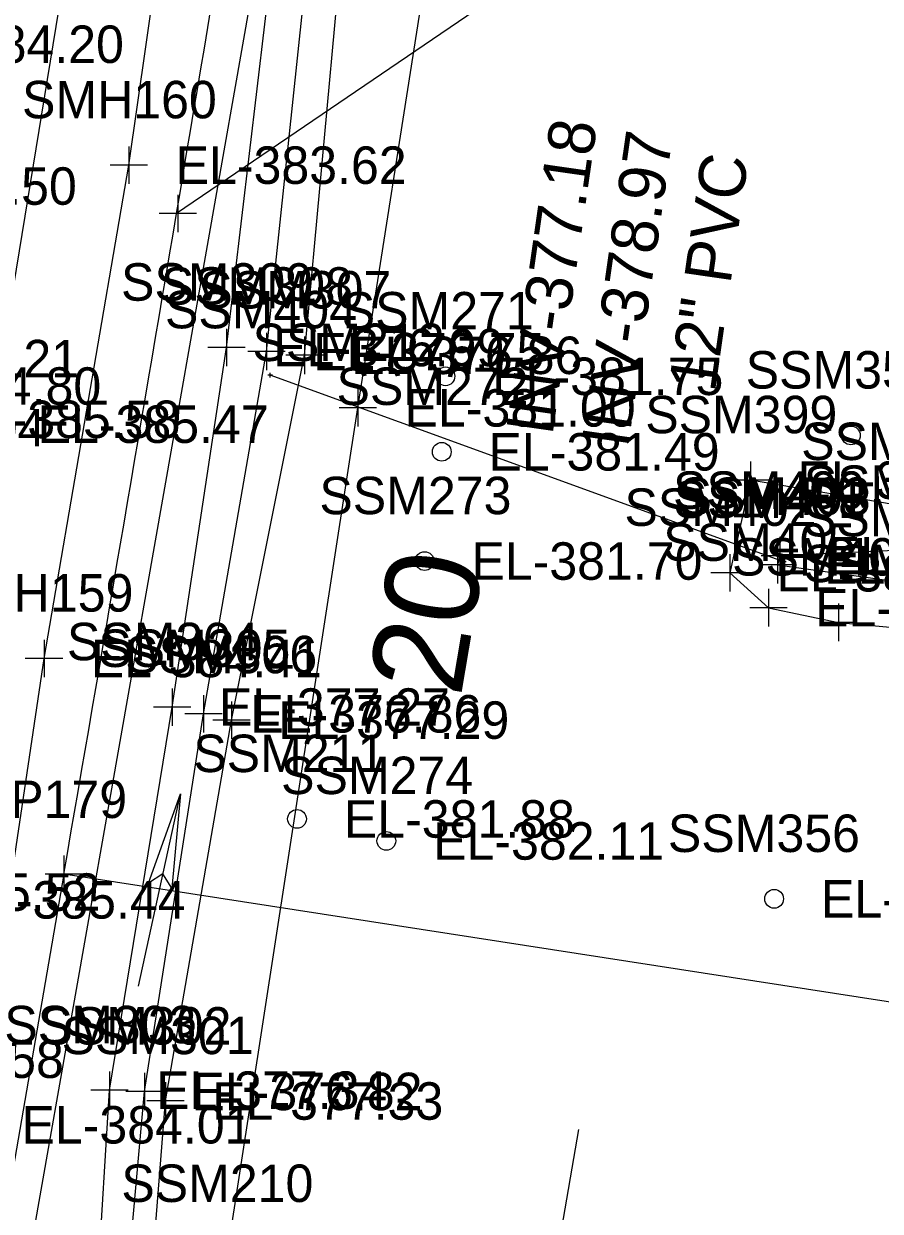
# Model space of a CAD drawing. Extents: x 1189978 to 1314812, y 571533 to 629339.
# Drawn here: x 1217521.9 to 1217613.4, y 621182.5 to 621309.2 of the extents above; entities that cross this region are included whole.
import ezdxf

# ---------------------------------------------------------------- set-up
doc = ezdxf.new("R2010")
doc.units = 0
for name, color, linetype in [('SURVEY - CENTERLINE - Preliminary', 7, 'Continuous'), ('SURVEY - DRAINAGE - Bridge Hydraulic Data with Text', 7, 'Continuous'), ('SURVEY - DRAINAGE - Pipes and Culverts', 7, 'Continuous'), ('SURVEY - DRAINAGE - Pipes and Culverts - Points - Locators', 7, 'Continuous'), ('SURVEY - DRAINAGE - Pipes and Culverts - Points - Numbers', 7, 'Continuous'), ('SURVEY - DRAINAGE - Pipes and Culverts Text', 7, 'Continuous'), ('SURVEY - DTM - Breaklines', 7, 'Continuous'), ('SURVEY - DTM - Breaklines - Points - Elevations', 7, 'Continuous'), ('SURVEY - DTM - Breaklines - Points - Locators', 7, 'Continuous'), ('SURVEY - DTM - Breaklines - Points - Numbers', 7, 'Continuous'), ('SURVEY - DTM - Spot Points - Elevations', 7, 'Continuous'), ('SURVEY - DTM - Spot Points - Locators', 7, 'Continuous'), ('SURVEY - DTM - Spot Points - Point Numbers', 7, 'Continuous'), ('SURVEY - PROPERTY - ROW Lines', 7, 'Continuous'), ('SURVEY - PROPERTY - ROW Lines - Points - Locators', 7, 'Continuous'), ('SURVEY - PROPERTY - ROW Lines - Points - Numbers', 7, 'Continuous'), ('SURVEY - PROPERTY - ROW Lines Text', 7, 'Continuous'), ('SURVEY - PROPERTY - Station and Offset Flags', 7, 'Continuous'), ('SURVEY - TRANSPORTATION - Roads', 7, 'Continuous'), ('SURVEY - TRANSPORTATION - Roads - Points - Elevations', 7, 'Continuous'), ('SURVEY - TRANSPORTATION - Roads - Points - Numbers', 7, 'Continuous'), ('SURVEY - UTILITIES - Electric (Overhead) with Text', 7, 'Continuous'), ('SURVEY - VEGETATION - Features - Points - Elevations', 7, 'Continuous')]:
    doc.layers.add(name, color=color, linetype=linetype)

msp = doc.modelspace()

# ---------------------------------------------------------------- linework, layer by layer
at = {"layer": 'SURVEY - CENTERLINE - Preliminary'}
msp.add_arc((1197792.58, 624622.04), 20000, 350.214105, 350.6236, dxfattribs=at)
msp.add_arc((1197792.58, 624622.04), 20000, 350.214105, 350.6236, dxfattribs=at)
at = {"layer": 'SURVEY - DRAINAGE - Bridge Hydraulic Data with Text'}
for p, q in [((1217533.15, 621296.15), (1217533.15, 621292.15)), ((1217535.15, 621294.15), (1217531.15, 621294.15)), ((1217557.61, 621270.24), (1217557.61, 621266.24)), ((1217559.61, 621268.24), (1217555.61, 621268.24)), ((1217524.09, 621243.49), (1217524.09, 621239.49)), ((1217526.09, 621241.49), (1217522.09, 621241.49)), ((1217534.19, 621206.52), (1217538.67, 621227.05))]:
    msp.add_line(p, q, dxfattribs=at)
for points in [[(1217505.54, 621026.79), (1217510.58, 621028.06), (1217516.48, 621028.53), (1217518.24, 621034.42), (1217525.77, 621071.02), (1217531.12, 621100.75), (1217543.76, 621178.47), (1217557.61, 621268.24), (1217565, 621315.17), (1217570.43, 621349.89), (1217572.63, 621390.62), (1217580.88, 621434.75), (1217592.39, 621481.3), (1217594.39, 621494.68), (1217597.98, 621511.62), (1217601.47, 621549.78), (1217613.22, 621582.3), (1217623.08, 621629.44), (1217625.8, 621646.39), (1217625.26, 621664.85), (1217620.87, 621681.67)], [(1217505.54, 621026.79), (1217497.33, 621030.97), (1217494.44, 621038.22), (1217497.2, 621080.45), (1217509.01, 621144.38), (1217516.68, 621191.71), (1217524.09, 621241.49), (1217533.15, 621294.15), (1217540.61, 621345.97), (1217548.02, 621393.69), (1217553.92, 621442.08), (1217565.44, 621490.61), (1217569.7, 621540.29), (1217578.32, 621589.37), (1217586.92, 621638.9), (1217590.67, 621661.55), (1217589.09, 621673.95), (1217587.38, 621675.54)], [(1217538.67, 621227.05), (1217537.74, 621216.97), (1217536.8, 621218.5), (1217535.25, 621217.51), (1217538.67, 621227.05)]]:
    msp.add_lwpolyline(points, dxfattribs=at)
msp.add_lwpolyline([(1217538.67, 621227.05), (1217537.74, 621216.97), (1217536.8, 621218.5), (1217535.25, 621217.51)], close=True, dxfattribs=at)
at = {"layer": 'SURVEY - DRAINAGE - Pipes and Culverts'}
msp.add_line((1217603.12, 621251.81), (1217548.25, 621271.73), dxfattribs=at)
at = {"layer": 'SURVEY - DRAINAGE - Pipes and Culverts - Points - Locators'}
for p, q in [((1217548.5, 621271.73), (1217548, 621271.73)), ((1217548.25, 621271.48), (1217548.25, 621271.98)), ((1217548.25, 621271.73), (1217548.25, 621271.73)), ((1217548.25, 621271.73), (1217548.25, 621271.73)), ((1217603.37, 621251.81), (1217602.87, 621251.81)), ((1217603.12, 621251.56), (1217603.12, 621252.06)), ((1217603.12, 621251.81), (1217603.12, 621251.81)), ((1217603.12, 621251.81), (1217603.12, 621251.81))]:
    msp.add_line(p, q, dxfattribs=at)
at = {"layer": 'SURVEY - DTM - Breaklines'}
for points in [[(1217510.22, 621032.47), (1217510.67, 621035.51), (1217516.56, 621076.89), (1217522.63, 621118.37), (1217524.37, 621130.68), (1217531.06, 621153.32), (1217534.84, 621195.27), (1217541.13, 621235.58), (1217547.86, 621274.25), (1217552.16, 621315.03), (1217559.39, 621352.71), (1217565.05, 621392.35), (1217570.59, 621431.17), (1217579.74, 621465.58), (1217585.39, 621503.25), (1217588.03, 621516.54), (1217587.87, 621544.34), (1217597.4, 621586.78), (1217605.23, 621618.41), (1217611.84, 621655.72), (1217609.15, 621679.37), (1217607.18, 621692.62), (1217600.47, 621698.35)], [(1217510.22, 621032.47), (1217512.12, 621031.07), (1217514.39, 621035.67), (1217519.35, 621076.45), (1217525.78, 621118.11), (1217527.24, 621129.57), (1217533.8, 621152.91), (1217537.06, 621194.25), (1217544.11, 621234.91), (1217551.92, 621273.85), (1217555.69, 621314.91), (1217562.5, 621351.44), (1217567.38, 621391.58), (1217573.29, 621430.4), (1217583.03, 621465.15), (1217587.76, 621502.7), (1217590.39, 621516.14), (1217590.71, 621543.44), (1217600.32, 621586.27), (1217609.15, 621618.28), (1217615.53, 621654.98), (1217611.84, 621679.95), (1217608.98, 621694.45), (1217608.75, 621696.58)], [(1217510.58, 621028.06), (1217508.12, 621030.69), (1217507.01, 621036.89), (1217513.63, 621077.21), (1217519.37, 621118.67), (1217522.53, 621131.01), (1217528.61, 621154.7), (1217531.08, 621195.41), (1217537.78, 621236.3), (1217543.58, 621274.68), (1217548.51, 621316.14), (1217556.97, 621353.31), (1217561.88, 621392.99), (1217568.36, 621432.01), (1217577.69, 621466.22), (1217582.73, 621504.23), (1217584.25, 621517.15), (1217585.6, 621545.35), (1217593.93, 621587.24), (1217602.31, 621624.58), (1217607.97, 621656.51), (1217606.79, 621679.18), (1217604.88, 621690.79), (1217551.17, 621685.8)], [(1217661.17, 621261.21), (1217616.26, 621257.67), (1217599.58, 621260.53), (1217597.34, 621250.64), (1217601.48, 621246.91), (1217608.95, 621245.34), (1217616.45, 621244.64), (1217661.39, 621248.82)], [(1217661.3, 621256), (1217616.5, 621253.09), (1217602.71, 621252.46), (1217602.44, 621251.49)], [(1217602.44, 621251.49), (1217616.46, 621249.52), (1217661.4, 621253.01)]]:
    msp.add_lwpolyline(points, dxfattribs=at)
at = {"layer": 'SURVEY - DTM - Breaklines - Points - Locators'}
for p, q in [((1217543.58, 621276.68), (1217543.58, 621272.68)), ((1217547.86, 621276.25), (1217547.86, 621272.25)), ((1217551.92, 621275.85), (1217551.92, 621271.85)), ((1217545.58, 621274.68), (1217541.58, 621274.68)), ((1217549.86, 621274.25), (1217545.86, 621274.25)), ((1217553.92, 621273.85), (1217549.92, 621273.85)), ((1217599.58, 621262.53), (1217599.58, 621258.53)), ((1217601.58, 621260.53), (1217597.58, 621260.53)), ((1217602.71, 621254.46), (1217602.71, 621250.46)), ((1217597.34, 621252.64), (1217597.34, 621248.64)), ((1217602.44, 621253.49), (1217602.44, 621249.49)), ((1217604.44, 621251.49), (1217600.44, 621251.49)), ((1217604.71, 621252.46), (1217600.71, 621252.46)), ((1217599.34, 621250.64), (1217595.34, 621250.64)), ((1217601.48, 621248.91), (1217601.48, 621244.91)), ((1217603.48, 621246.91), (1217599.48, 621246.91)), ((1217608.95, 621247.34), (1217608.95, 621243.34)), ((1217610.95, 621245.34), (1217606.95, 621245.34)), ((1217537.78, 621238.3), (1217537.78, 621234.3)), ((1217541.13, 621237.58), (1217541.13, 621233.58)), ((1217539.78, 621236.3), (1217535.78, 621236.3)), ((1217544.11, 621236.91), (1217544.11, 621232.91)), ((1217543.13, 621235.58), (1217539.13, 621235.58)), ((1217546.11, 621234.91), (1217542.11, 621234.91)), ((1217531.08, 621197.41), (1217531.08, 621193.41)), ((1217534.84, 621197.27), (1217534.84, 621193.27)), ((1217537.06, 621196.25), (1217537.06, 621192.25)), ((1217533.08, 621195.41), (1217529.08, 621195.41)), ((1217536.84, 621195.27), (1217532.84, 621195.27)), ((1217539.06, 621194.25), (1217535.06, 621194.25))]:
    msp.add_line(p, q, dxfattribs=at)
at = {"layer": 'SURVEY - DTM - Spot Points - Locators'}
for centre in [(1217566.98, 621271.61), (1217610.29, 621265.3), (1217566.58, 621263.55), (1217564.75, 621251.89), (1217551.12, 621224.36), (1217560.66, 621222.01), (1217602.09, 621215.83)]:
    msp.add_circle(centre, 1, dxfattribs=at)
at = {"layer": 'SURVEY - PROPERTY - ROW Lines'}
msp.add_line((1217526.21, 621218.46), (1217486.83, 620990.13), dxfattribs=at)
msp.add_arc((1197792.58, 624622.04), 20025, 350.214119, 350.6236, dxfattribs=at)
at = {"layer": 'SURVEY - PROPERTY - ROW Lines - Points - Locators'}
for p, q in [((1217538.38, 621290.98), (1217538.38, 621286.98)), ((1217540.38, 621288.98), (1217536.38, 621288.98)), ((1217526.21, 621220.46), (1217526.21, 621216.46)), ((1217526.21, 621220.46), (1217526.21, 621216.46)), ((1217528.21, 621218.46), (1217524.21, 621218.46)), ((1217528.21, 621218.46), (1217524.21, 621218.46))]:
    msp.add_line(p, q, dxfattribs=at)
at = {"layer": 'SURVEY - PROPERTY - ROW Lines Text'}
msp.add_line((1217581.2, 621191.19), (1217570.53, 621129.33), dxfattribs=at)
msp.add_lwpolyline([(1217591.17, 621324.97), (1217538.25, 621289)], dxfattribs=at)
at = {"layer": 'SURVEY - PROPERTY - Station and Offset Flags'}
msp.add_lwpolyline([(1217622.11, 621203.63), (1217526.21, 621218.46)], dxfattribs=at)
at = {"layer": 'SURVEY - TRANSPORTATION - Roads'}
msp.add_lwpolyline([(1217427.25, 620738.21), (1217436.59, 620791.34), (1217445.34, 620842.59), (1217455.15, 620898.88), (1217464.25, 620950.62), (1217473.39, 621002.58), (1217480.67, 621046.8), (1217490.83, 621106.73), (1217500.22, 621160.55), (1217509.53, 621215.72), (1217518.41, 621266.5), (1217527.5, 621321.85), (1217536.34, 621374.24), (1217563.48, 621537.92), (1217572.05, 621588.6), (1217580.58, 621640.89), (1217586, 621675.75), (1217587.38, 621675.54)], dxfattribs=at)
at = {"layer": 'SURVEY - UTILITIES - Electric (Overhead) with Text'}
msp.add_lwpolyline([(1217806.14, 622777), (1217743.09, 622422.64), (1217688.2, 622113.29), (1217626.83, 621775.19), (1217569.14, 621442.23), (1217508.83, 621100.02), (1217448.24, 620751.9)], dxfattribs=at)

# ---------------------------------------------------------------- texts
at = {"layer": 'SURVEY - DRAINAGE - Bridge Hydraulic Data with Text'}
msp.add_text('20', height=10, rotation=80.3845, dxfattribs=at).set_placement((1217568.6, 621237.25))
at = {"layer": 'SURVEY - DRAINAGE - Pipes and Culverts - Points - Numbers'}
for s, p in [('SSM404', (1217537.01, 621276.73)), ('SSM403', (1217591.88, 621256.81))]:
    msp.add_text(s, height=4, dxfattribs=at).set_placement(p)
at = {"layer": 'SURVEY - DRAINAGE - Pipes and Culverts Text'}
for s, p in [('INV-377.18', (1217578.39, 621265.17)), ('INV-378.97', (1217586.47, 621263.88)), ('12" PVC', (1217595.75, 621269.81))]:
    msp.add_text(s, height=5, rotation=81.8329, dxfattribs=at).set_placement(p)
at = {"layer": 'SURVEY - DTM - Breaklines - Points - Elevations'}
for s, p in [('EL-383.62', (1217538.15, 621292.15)), ('EL-383.50', (1217502.91, 621289.92)), ('EL-376.99', (1217548.58, 621272.68)), ('EL-376.75', (1217552.86, 621272.25)), ('EL-376.86', (1217556.92, 621271.85)), ('EL-381.00', (1217562.61, 621266.24)), ('EL-385.58', (1217513.98, 621265.02)), ('EL-380.32', (1217604.58, 621258.53)), ('EL-378.98', (1217607.71, 621250.46)), ('EL-380.25', (1217602.34, 621248.64)), ('EL-379.12', (1217607.44, 621249.49)), ('EL-379.93', (1217606.48, 621244.91)), ('EL-384.41', (1217529.09, 621239.49)), ('EL-377.27', (1217542.78, 621234.3)), ('EL-376.86', (1217546.13, 621233.58)), ('EL-377.29', (1217549.11, 621232.91)), ('EL-385.52', (1217505.43, 621214.55)), ('EL-377.34', (1217536.08, 621193.41)), ('EL-376.82', (1217539.84, 621193.27)), ('EL-377.33', (1217542.06, 621192.25)), ('EL-384.01', (1217521.68, 621189.71))]:
    msp.add_text(s, height=4, dxfattribs=at).set_placement(p)
at = {"layer": 'SURVEY - DTM - Breaklines - Points - Numbers'}
for s, p in [('SMH160', (1217521.74, 621299.15)), ('SSM309', (1217532.32, 621279.68)), ('SSM308', (1217536.58, 621279.25)), ('SSM307', (1217540.68, 621278.85)), ('SSM212', (1217546.37, 621273.24)), ('SSM399', (1217588.32, 621265.53)), ('SSM398', (1217604.98, 621262.67)), ('SSM400', (1217591.29, 621257.46)), ('SSM397', (1217605.26, 621258.09)), ('SSM401', (1217591.36, 621256.49)), ('SSM402', (1217586.1, 621255.64)), ('SSM408', (1217605.17, 621254.52)), ('SSM405', (1217590.24, 621251.91)), ('SSM406', (1217597.6, 621250.34)), ('SSM407', (1217605.21, 621249.64)), ('SMH159', (1217512.83, 621246.49)), ('SSM304', (1217526.54, 621241.3)), ('SSM305', (1217529.89, 621240.58)), ('SSM306', (1217532.76, 621239.91)), ('SSM303', (1217519.85, 621200.41)), ('SSM302', (1217523.6, 621200.27)), ('SSM301', (1217525.97, 621199.25)), ('SMH158', (1217505.4, 621196.71)), ('SSM210', (1217532.35, 621183.47))]:
    msp.add_text(s, height=4, dxfattribs=at).set_placement(p)
at = {"layer": 'SURVEY - DTM - Spot Points - Elevations'}
for s, p in [('EL-381.75', (1217571.98, 621269.61)), ('EL-381.49', (1217571.58, 621261.55)), ('EL-381.70', (1217569.75, 621249.89)), ('EL-381.88', (1217556.12, 621222.36)), ('EL-382.11', (1217565.66, 621220.01)), ('EL-381.77', (1217607.09, 621213.83))]:
    msp.add_text(s, height=4, dxfattribs=at).set_placement(p)
at = {"layer": 'SURVEY - DTM - Spot Points - Point Numbers'}
for s, p in [('SSM271', (1217555.9, 621276.61)), ('SSM357', (1217599.05, 621270.3)), ('SSM272', (1217555.34, 621268.55)), ('SSM273', (1217553.51, 621256.89)), ('SSM211', (1217540.04, 621229.36)), ('SSM274', (1217549.42, 621227.01)), ('SSM356', (1217590.74, 621220.83))]:
    msp.add_text(s, height=4, dxfattribs=at).set_placement(p)
at = {"layer": 'SURVEY - PROPERTY - ROW Lines - Points - Numbers'}
msp.add_text('SP179', height=4, dxfattribs=at).set_placement((1217516.91, 621224.46))
at = {"layer": 'SURVEY - TRANSPORTATION - Roads - Points - Elevations'}
for s, p in [('EL-384.80', (1217505.52, 621268.57)), ('EL-385.47', (1217523.41, 621264.5)), ('EL-385.44', (1217514.53, 621213.72))]:
    msp.add_text(s, height=4, dxfattribs=at).set_placement(p)
at = {"layer": 'SURVEY - TRANSPORTATION - Roads - Points - Numbers'}
msp.add_text('SSM121', height=4, dxfattribs=at).set_placement((1217507.32, 621271.5))
at = {"layer": 'SURVEY - VEGETATION - Features - Points - Elevations'}
for s, p in [('EL-384.20', (1217507.94, 621305.06)), ('EL-384.04', (1217499.55, 621264.12))]:
    msp.add_text(s, height=4, dxfattribs=at).set_placement(p)

doc.saveas('drawing.dxf')
